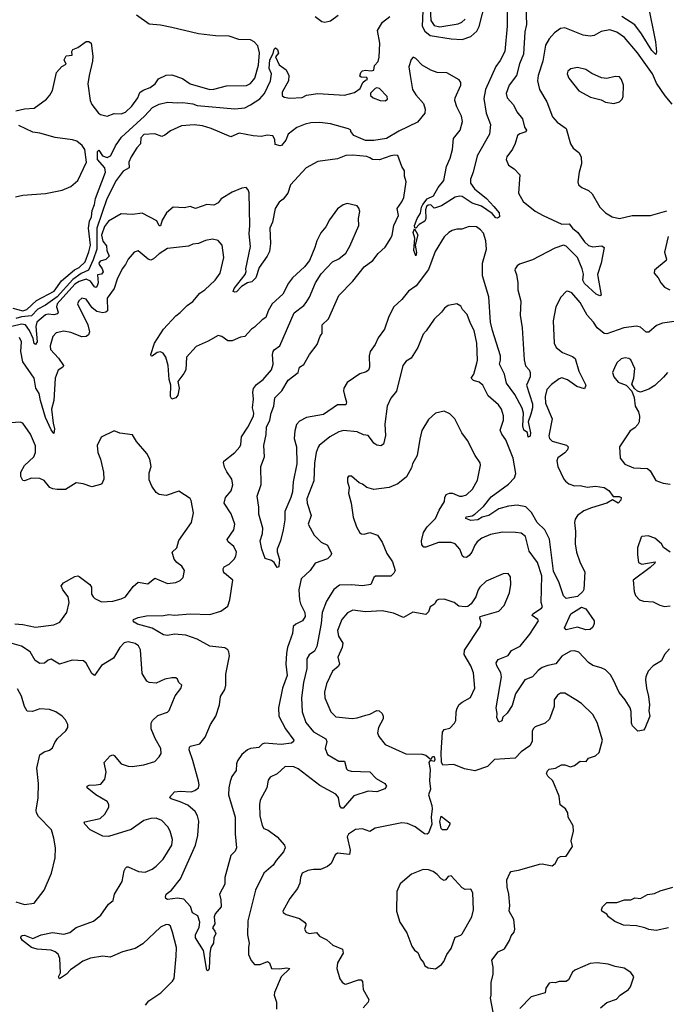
# Model space of a CAD drawing. Extents: x 2056909 to 2160450, y 827444 to 1016825.
# Tile 434 of 501: x 2097512 to 2102118, y 1000680 to 1007702. Entities that reach past the tile are written whole.
import ezdxf

# ---------------------------------------------------------------- set-up
doc = ezdxf.new("R2010")
doc.units = 0

msp = doc.modelspace()

# ---------------------------------------------------------------- linework, layer by layer
at = {"layer": '0CON10XD'}
for points in [[(2100981.8, 1007858.2), (2100984.8, 1007655), (2100967.1, 1007475), (2100935, 1007411.9), (2100902.9, 1007367.1), (2100830.5, 1007205), (2100819.4, 1007139.4), (2100834.8, 1007034.8), (2100865.5, 1006955), (2100858.2, 1006885), (2100769.8, 1006730.3), (2100743.1, 1006615), (2100724.3, 1006565), (2100722.5, 1006535), (2100751.9, 1006495), (2100837.5, 1006427.5), (2100890.5, 1006370.5), (2100927.5, 1006325), (2100930.8, 1006295), (2100915, 1006285.6), (2100905, 1006288.1), (2100878.8, 1006318.8), (2100801.1, 1006371.1), (2100735, 1006392.5), (2100665, 1006442), (2100644.2, 1006444.2), (2100615, 1006435.7), (2100516, 1006374), (2100475, 1006360), (2100465, 1006358.8), (2100440.9, 1006380.9), (2100421.5, 1006378.5), (2100411, 1006369), (2100401.8, 1006345), (2100406, 1006285), (2100398.8, 1006265), (2100358.6, 1006241.4), (2100335, 1006216), (2100326.7, 1006216.7), (2100324.7, 1006235), (2100343.6, 1006285), (2100367.4, 1006322.6), (2100374.2, 1006365), (2100384.6, 1006385), (2100414.7, 1006425.3), (2100458.8, 1006445), (2100493.3, 1006505), (2100534.2, 1006555), (2100552.9, 1006655), (2100578.6, 1006715), (2100594.3, 1006775.7), (2100602.5, 1006855), (2100649.4, 1006915), (2100666.2, 1006975), (2100659.7, 1007015), (2100625, 1007081.4), (2100612.5, 1007125), (2100615, 1007145.7), (2100654.8, 1007235), (2100654.2, 1007255), (2100643.1, 1007273.1), (2100555, 1007323.5), (2100485, 1007324.9), (2100441.5, 1007341.5), (2100378.1, 1007378.1), (2100335, 1007426), (2100315, 1007433.8), (2100300.9, 1007419.1), (2100284.6, 1007365.4), (2100293.8, 1007305), (2100310.8, 1007205), (2100334.4, 1007165), (2100387.8, 1007105), (2100400.2, 1007065), (2100398.4, 1007035), (2100345, 1006972), (2100212.8, 1006907.2), (2100125, 1006855.8), (2100035, 1006839.2), (2099975, 1006841.2), (2099892.5, 1006875), (2099870, 1006905), (2099870, 1006915), (2099855, 1006922.5), (2099725, 1006960), (2099649.4, 1006969.4), (2099586.6, 1006966.6), (2099545, 1006957.5), (2099485, 1006931.9), (2099423.3, 1006885), (2099408.3, 1006841.7), (2099376.7, 1006805), (2099367.7, 1006802.3), (2099331.7, 1006811.7), (2099328.3, 1006848.3), (2099314, 1006874), (2099275, 1006879.2), (2099235, 1006870), (2099175, 1006874), (2099075, 1006892.5), (2099015, 1006866.2), (2098876.4, 1006926.4), (2098815, 1006944.6), (2098755, 1006951.5), (2098664.3, 1006945.7), (2098585, 1006910), (2098545, 1006877.5), (2098525, 1006870), (2098475, 1006887.5), (2098395, 1006883.3), (2098375, 1006858.8), (2098372.3, 1006817.7), (2098345, 1006788.1), (2098305, 1006724), (2098288.1, 1006685), (2098290.8, 1006645), (2098249.3, 1006620.7), (2098199.4, 1006555), (2098131.2, 1006425), (2098060.9, 1006215), (2098061.1, 1006065), (2098035, 1005988.8), (2098000.9, 1005915), (2097948.4, 1005891.6), (2097890.7, 1005849.3), (2097778.4, 1005725), (2097695, 1005666.5), (2097641.7, 1005638.3), (2097595, 1005590.4), (2097525, 1005583.3), (2097485, 1005571.3)], [(2101115, 1007867.5), (2101123.2, 1007666.8), (2101110.9, 1007615), (2101100.9, 1007455), (2101072.7, 1007387.3), (2101050.9, 1007305), (2100997.8, 1007235), (2100977.8, 1007175), (2100985, 1007143.8), (2101029.2, 1007095), (2101054.5, 1007044.5), (2101093.1, 1006995), (2101108.5, 1006935), (2101122.2, 1006915), (2101116.7, 1006903.2), (2101075, 1006887.8), (2101059.2, 1006875), (2101041.1, 1006818.9), (2101022.6, 1006777.4), (2100982, 1006725), (2100977.5, 1006705), (2100994.3, 1006664.3), (2101035, 1006638.8), (2101073.8, 1006595), (2101066, 1006465), (2101097.5, 1006405), (2101185, 1006337.5), (2101241.2, 1006305), (2101375, 1006244.1), (2101426.5, 1006246.5), (2101450.6, 1006215), (2101488.9, 1006185), (2101535, 1006117.5), (2101565, 1006091.5), (2101595, 1006081.2), (2101658.3, 1006088.3), (2101676.8, 1006076.8), (2101654.5, 1005965), (2101628.8, 1005885), (2101653.8, 1005736.2), (2101645, 1005732.5), (2101618.1, 1005745), (2101535, 1005819.7), (2101524.2, 1005845), (2101527.6, 1005887.6), (2101519.6, 1005925), (2101484.7, 1006005), (2101405, 1006086.9), (2101385, 1006093.4), (2101325, 1006073.4), (2101165, 1005990), (2101072.1, 1005957.9), (2101055, 1005946.2), (2101042, 1005925), (2101038.8, 1005915), (2101050, 1005885), (2101060, 1005825), (2101060, 1005775), (2101081.5, 1005695), (2101076.2, 1005595), (2101091.9, 1005505), (2101105.4, 1005275.4), (2101114.6, 1005234.6), (2101142, 1005205), (2101148, 1005185), (2101147.5, 1005155), (2101122.9, 1005095), (2101165, 1004963.3), (2101165.7, 1004935), (2101152.2, 1004887.8), (2101133.1, 1004835), (2101151.4, 1004755), (2101147.8, 1004732.2), (2101135, 1004724), (2101128.7, 1004758.7), (2101102.7, 1004775), (2101095.9, 1004805.9), (2101101.6, 1004895), (2101091.7, 1004931.7), (2101038.8, 1005028.8), (2100979.1, 1005109.1), (2100965, 1005174.3), (2100928.9, 1005245), (2100937.5, 1005275), (2100937.2, 1005305), (2100879.3, 1005485), (2100865.8, 1005545), (2100854.3, 1005724.3), (2100809.5, 1005875), (2100809.7, 1005965), (2100836.2, 1006065), (2100832.1, 1006125), (2100815, 1006180), (2100795, 1006204.3), (2100765, 1006224.4), (2100715, 1006227.5), (2100662.7, 1006207.3), (2100625, 1006208.6), (2100592.4, 1006197.6), (2100568.8, 1006185), (2100535, 1006154.2), (2100471.5, 1006048.5), (2100425, 1005920), (2100337.1, 1005805), (2100281.5, 1005765), (2100235, 1005706.9), (2100178.1, 1005655), (2100142.1, 1005585), (2100110, 1005495), (2100065, 1005432.5), (2100044, 1005386), (2100009.1, 1005335), (2100001.2, 1005305), (2100003.3, 1005225), (2099996.6, 1005203.4), (2099979.1, 1005190.9), (2099935, 1005175.6), (2099845, 1005113.6), (2099820.7, 1005075), (2099818, 1005055), (2099825.6, 1005024.4), (2099840, 1004975), (2099835.5, 1004954.5), (2099775, 1004955.5), (2099675, 1004887.5), (2099555, 1004864), (2099505, 1004838.8), (2099484.5, 1004815), (2099471.3, 1004768.7), (2099467.4, 1004715), (2099483.3, 1004655), (2099486.1, 1004533.9), (2099460.6, 1004405), (2099455.4, 1004335), (2099444.4, 1004295), (2099400.6, 1004195), (2099399.4, 1004135), (2099388.9, 1004065), (2099368.6, 1003985), (2099345.8, 1003925), (2099345.8, 1003905.8), (2099361.5, 1003851.5), (2099357.4, 1003805), (2099355, 1003797.5), (2099345, 1003795.8), (2099325, 1003831.1), (2099305, 1003845.8), (2099260.5, 1003860.5), (2099237.5, 1003925), (2099224.5, 1003985), (2099241.4, 1004038.6), (2099244.6, 1004075), (2099215.5, 1004175), (2099215.7, 1004225), (2099203.5, 1004305), (2099231.7, 1004388.3), (2099230.6, 1004515), (2099256.1, 1004583.9), (2099250.9, 1004665), (2099267.1, 1004742.9), (2099270.7, 1004795), (2099294.7, 1004845), (2099302.7, 1004895), (2099323.2, 1004945), (2099330.4, 1005005), (2099378.5, 1005055), (2099425, 1005130.8), (2099494.6, 1005185.4), (2099505.8, 1005225), (2099535.9, 1005244.1), (2099576.2, 1005315), (2099630, 1005385), (2099651.4, 1005445), (2099665.6, 1005465), (2099666.5, 1005525), (2099711.2, 1005568.8), (2099785.4, 1005735), (2099885, 1005838.2), (2099965, 1005939.1), (2100028.1, 1005985), (2100065.5, 1006035), (2100115, 1006079.4), (2100156.7, 1006145), (2100166.4, 1006165), (2100178.1, 1006235), (2100210.8, 1006305), (2100201.2, 1006355), (2100235, 1006403.8), (2100248.1, 1006435), (2100266.2, 1006546.2), (2100253.1, 1006585), (2100253.8, 1006625), (2100234, 1006655), (2100205, 1006732.5), (2100185, 1006735.8), (2100155, 1006730.6), (2100075, 1006702.5), (2100025, 1006704.6), (2100005, 1006716), (2099985, 1006726.8), (2099885, 1006736.7), (2099835, 1006733.2), (2099775, 1006710.5), (2099635, 1006690), (2099553.6, 1006646.4), (2099440, 1006525), (2099421.9, 1006465), (2099388.1, 1006421.9), (2099360.5, 1006399.5), (2099330.6, 1006355), (2099312, 1006258), (2099293.8, 1006215), (2099298.5, 1006105), (2099290.8, 1006049.2), (2099274.5, 1006015), (2099216.9, 1005935), (2099195, 1005860), (2099165, 1005833.3), (2099135.7, 1005824.3), (2099091.5, 1005798.5), (2099055, 1005762.2), (2099045, 1005758.6), (2099033, 1005763), (2099038.9, 1005785), (2099117.5, 1005885), (2099124.2, 1005905), (2099121.5, 1005925), (2099155.4, 1006084.6), (2099147.1, 1006175), (2099151.3, 1006235), (2099146.7, 1006466.7), (2099139.7, 1006489.7), (2099125, 1006506), (2099095, 1006500.8), (2099025, 1006471.1), (2098946, 1006424), (2098924.4, 1006395), (2098895, 1006380.3), (2098845, 1006384.6), (2098765, 1006355.6), (2098725, 1006369.1), (2098685, 1006361.1), (2098605, 1006364.2), (2098557.1, 1006325), (2098527.4, 1006272.6), (2098515, 1006231.4), (2098505, 1006231.2), (2098487.7, 1006267.7), (2098385, 1006322.5), (2098315, 1006313.5), (2098235, 1006317.3), (2098145, 1006265.8)], [(2100383.3, 1007765), (2100379.1, 1007655), (2100399, 1007619), (2100435, 1007588), (2100585, 1007564.6), (2100665, 1007561.5), (2100725, 1007582.9), (2100769.5, 1007620.5), (2100785.9, 1007654.1), (2100846.3, 1007895)], [(2100431.2, 1007875), (2100440.4, 1007695), (2100465, 1007659.7), (2100505, 1007651.6), (2100635, 1007673.1), (2100661.1, 1007685), (2100684.4, 1007705.6)], [(2101985.8, 1007814.2), (2102040.8, 1007545), (2102048.3, 1007471.7), (2102045, 1007453.3), (2102015, 1007483.1), (2101942, 1007602), (2101893.4, 1007665), (2101800.8, 1007725)], [(2097485, 1007051.1), (2097545, 1007066.5), (2097615, 1007071.1), (2097703.3, 1007135), (2097727, 1007163), (2097745, 1007197.5), (2097773.8, 1007325), (2097811.7, 1007368.3), (2097842.5, 1007385), (2097827.5, 1007415), (2097842.5, 1007445), (2097885, 1007450), (2097882.5, 1007475), (2097890.7, 1007489.3), (2097925, 1007503.3), (2097985, 1007547.5), (2098005, 1007547.5), (2098020, 1007535), (2098031.7, 1007441.7), (2098030.6, 1007405), (2098005.6, 1007305), (2097997.8, 1007245), (2098012.9, 1007125), (2098025, 1007096.7), (2098073.3, 1007035), (2098086.1, 1007026.1), (2098135, 1007014.3), (2098185, 1007032), (2098235, 1007030.5), (2098265, 1007041.5), (2098311.1, 1007085), (2098353.1, 1007145), (2098367.7, 1007182.3), (2098390.7, 1007199.3), (2098442.1, 1007217.9), (2098477.5, 1007245), (2098499.7, 1007280.3), (2098554.3, 1007305.7), (2098595, 1007307.5), (2098671.7, 1007281.7), (2098725, 1007244.2), (2098865, 1007204.4), (2098895, 1007206.9), (2098985, 1007230.9), (2099128.1, 1007231.9), (2099155, 1007245.7), (2099187.5, 1007285), (2099213.4, 1007376.6), (2099220, 1007465), (2099208.5, 1007515), (2099182.9, 1007545), (2099155, 1007559.3), (2099071.7, 1007561.7), (2099005, 1007585.3), (2098905.7, 1007585.7), (2098785, 1007601.6), (2098595, 1007646.7), (2098515, 1007663.4), (2098435, 1007668.9), (2098344, 1007734)], [(2099333.8, 1007436.2), (2099359.3, 1007379.3), (2099410, 1007345), (2099428, 1007305), (2099427.1, 1007265), (2099380.5, 1007185), (2099382.2, 1007162.2), (2099395, 1007150), (2099435, 1007141.4), (2099525, 1007147.1), (2099555, 1007164.2), (2099635, 1007175.6), (2099825, 1007162.9), (2099896.8, 1007183.2), (2099937.7, 1007212.3), (2099957, 1007253), (2099975, 1007270), (2099990, 1007275), (2099985, 1007290), (2099945, 1007292.5), (2099935, 1007300), (2099942.5, 1007325), (2099953.9, 1007336.1), (2099975, 1007342.5), (2100015, 1007337.5), (2100035, 1007342.5), (2100040, 1007375), (2100065, 1007403.3), (2100073.5, 1007435), (2100078, 1007535), (2100060, 1007625), (2100096.2, 1007685), (2100147.5, 1007725)], [(2099615.6, 1007725.6), (2099665, 1007688.8), (2099685, 1007683.8), (2099725.7, 1007694.3), (2099780, 1007735)], [(2102159.7, 1007099.7), (2102109.2, 1007159.3), (2102048.1, 1007248.1), (2102019.2, 1007315), (2101913.5, 1007465), (2101821.1, 1007575), (2101765, 1007613.6), (2101715, 1007628.5), (2101655, 1007618.6), (2101605, 1007588.1), (2101575, 1007583.5), (2101525, 1007591.5), (2101395, 1007643.8), (2101365, 1007638), (2101322.2, 1007607.8), (2101283.9, 1007566.1), (2101258.8, 1007521.2), (2101238.1, 1007405), (2101205.4, 1007305), (2101200.4, 1007265), (2101214.7, 1007204.7), (2101267.3, 1007117.3), (2101308, 1007008), (2101340.6, 1006970.6), (2101405.8, 1006925), (2101435.8, 1006815.8), (2101455, 1006786.7), (2101496.2, 1006755), (2101512, 1006725), (2101514.2, 1006675), (2101497.5, 1006615), (2101488.8, 1006545), (2101493.9, 1006523.9), (2101517.5, 1006505), (2101565, 1006484.2), (2101590.7, 1006460.7), (2101645.4, 1006365.4), (2101685.8, 1006325), (2101733.8, 1006295), (2101785, 1006283.8), (2101875, 1006305.6), (2102005.6, 1006304.4), (2102122, 1006338)], [(2097462.1, 1005645), (2097535, 1005624.7), (2097563.3, 1005635), (2097631.1, 1005698.9), (2097756.7, 1005765), (2097810, 1005840), (2097901.3, 1005918.7), (2097935.6, 1005935), (2097976.9, 1005975), (2098005, 1006046.2), (2098017.1, 1006095), (2098000.6, 1006215), (2098010, 1006265), (2098022.2, 1006295), (2098027.9, 1006342.1), (2098045, 1006383.3), (2098052.7, 1006427.3), (2098121.9, 1006615), (2098117.5, 1006645), (2098066.8, 1006705), (2098065, 1006762.5), (2098075, 1006771.2), (2098101.1, 1006731.1), (2098135, 1006720), (2098158.6, 1006731.4), (2098180.7, 1006770.7), (2098195, 1006803.3), (2098235.8, 1006865), (2098400.5, 1007015), (2098456.7, 1007075), (2098505, 1007099.6), (2098565, 1007114.3), (2098635, 1007108.4), (2098675, 1007111.4), (2098745, 1007101.4), (2098775, 1007090.7), (2099045, 1007065.6), (2099115, 1007074), (2099155, 1007093.8), (2099221.5, 1007138.5), (2099255.4, 1007174.6), (2099299.6, 1007265), (2099306.5, 1007315), (2099287.9, 1007355), (2099292.8, 1007415), (2099318.3, 1007461.7), (2099325, 1007491.2), (2099335, 1007501.2), (2099348.3, 1007488.3), (2099356.2, 1007463.8), (2099333.8, 1007436.2)], [(2101745, 1007103.8), (2101785, 1007116.7), (2101804.1, 1007135.9), (2101812, 1007155), (2101814.3, 1007235), (2101799.2, 1007275), (2101785, 1007293.3), (2101755, 1007296), (2101695, 1007282), (2101657.3, 1007287.3), (2101587.3, 1007317.3), (2101545, 1007346), (2101485, 1007362), (2101438.3, 1007351.7), (2101416.7, 1007335), (2101412, 1007315), (2101424, 1007285), (2101495, 1007193.8), (2101578.3, 1007148.3), (2101655, 1007131.2), (2101685, 1007113.8), (2101745, 1007103.8)], [(2100115, 1007122.9), (2100132.5, 1007135), (2100129.2, 1007155), (2100075, 1007212), (2100055, 1007216.2), (2100045, 1007211.2), (2100011.7, 1007178.3), (2100010.3, 1007160.3), (2100028.8, 1007145), (2100078.8, 1007125), (2100115, 1007122.9)], [(2097482.1, 1006437.9), (2097535, 1006451.2), (2097695, 1006463.3), (2097814.5, 1006485.5), (2097875, 1006513.1), (2097925, 1006556.2), (2097987.3, 1006685), (2097976.7, 1006775), (2097955.5, 1006805), (2097918.1, 1006835), (2097886.7, 1006845), (2097765, 1006862.2), (2097655, 1006893.1), (2097605, 1006899.7), (2097505, 1006947.5)], [(2102091.7, 1005538.3), (2102048.3, 1005521.7), (2101995, 1005472.5), (2101975, 1005474.4), (2101935, 1005508.5), (2101907.2, 1005517.2), (2101815, 1005504.7), (2101695, 1005461.5), (2101675, 1005463.3), (2101625, 1005504.2), (2101600.8, 1005545), (2101555.5, 1005595.5), (2101504.4, 1005685), (2101445, 1005753.8), (2101416.4, 1005766.4), (2101405, 1005763.3), (2101367, 1005723), (2101332, 1005655), (2101312.5, 1005555), (2101318.6, 1005395), (2101334.3, 1005364.3), (2101377.8, 1005327.8), (2101450.7, 1005300.7), (2101468.6, 1005285), (2101494.6, 1005195), (2101544, 1005095), (2101535, 1005070), (2101480, 1005085), (2101415, 1005134.6), (2101375, 1005148.4), (2101355, 1005141.4), (2101299.5, 1005100.5), (2101266.8, 1005065), (2101254.2, 1005015.7), (2101257.6, 1004967.6), (2101305.5, 1004854.5), (2101282.5, 1004735), (2101285.8, 1004715), (2101306.3, 1004696.3), (2101407.8, 1004667.8), (2101420, 1004655), (2101413.8, 1004635), (2101396.6, 1004613.4), (2101345, 1004578), (2101337.8, 1004555), (2101345.8, 1004515), (2101387.5, 1004425), (2101400.6, 1004410.6), (2101425, 1004392.9), (2101465, 1004378.6), (2101505, 1004380), (2101555, 1004367.8), (2101615, 1004375.5), (2101675, 1004365.6), (2101709.2, 1004345), (2101740.4, 1004300.4), (2101782.7, 1004302.7), (2101797.1, 1004295), (2101794.4, 1004275), (2101775, 1004252.9), (2101735, 1004278.8), (2101695.2, 1004254.8), (2101585, 1004220), (2101530.5, 1004199.5), (2101484.6, 1004165.4), (2101468.9, 1004141.1), (2101463.6, 1004116.4), (2101471.7, 1004051.7), (2101468.6, 1003965), (2101479.2, 1003905), (2101505, 1003827.5), (2101537.5, 1003765), (2101531.2, 1003638.8), (2101524, 1003625), (2101485, 1003589.5), (2101405, 1003573.8), (2101385, 1003592), (2101354.2, 1003685), (2101315, 1003768.1), (2101287, 1003997), (2101252.9, 1004062.9), (2101197.2, 1004115), (2101158, 1004188), (2101118.1, 1004228.1), (2101055, 1004240.6), (2100995, 1004232.8), (2100925, 1004214.7), (2100855.1, 1004164.9), (2100806.9, 1004153.1), (2100775, 1004135.9), (2100725, 1004130.7), (2100689.2, 1004145), (2100692.3, 1004157.7), (2100735, 1004164.5), (2100753.3, 1004176.7), (2100815, 1004230.4), (2100870.3, 1004299.7), (2100995, 1004390), (2101036.2, 1004435), (2101046.9, 1004465), (2101026.6, 1004575), (2100975.3, 1004705.3), (2100945.9, 1004745.9), (2100933.6, 1004775), (2100958.9, 1004845), (2100958, 1004878), (2100944.4, 1004925), (2100922.9, 1004955), (2100848.6, 1005018.6), (2100810.8, 1005095), (2100785, 1005117.1), (2100745, 1005129.4), (2100727.1, 1005145), (2100747.5, 1005175), (2100768.2, 1005251.8), (2100773.3, 1005275), (2100769.6, 1005395), (2100750.6, 1005485), (2100723.1, 1005535), (2100698.7, 1005598.7), (2100666.2, 1005635), (2100655, 1005660), (2100625, 1005676.7), (2100565, 1005663.3), (2100537.5, 1005645), (2100516.7, 1005615), (2100465, 1005566.2), (2100408, 1005482), (2100385, 1005458.8), (2100347.8, 1005365), (2100301.7, 1005288.3), (2100265, 1005266.2), (2100242, 1005235), (2100196.6, 1005053.4), (2100156.8, 1005003.2), (2100130, 1004945), (2100113.4, 1004816.6), (2100117.2, 1004737.2), (2100104.4, 1004675), (2100085, 1004662.9), (2100055, 1004667.7), (2100035, 1004682.5), (2100011.9, 1004715), (2099995, 1004735.7), (2099961.9, 1004741.9), (2099915, 1004762.5), (2099817.4, 1004772.6), (2099785, 1004762.2), (2099721.9, 1004728.1), (2099644.7, 1004665.3), (2099637.2, 1004652.8), (2099624.7, 1004615.3), (2099611.9, 1004538.1), (2099606.7, 1004413.3), (2099557.5, 1004285), (2099558.5, 1004255), (2099587.8, 1004165), (2099567.1, 1004105), (2099610.6, 1004025), (2099660, 1003975), (2099704.4, 1003954.4), (2099734.2, 1003895), (2099729.4, 1003880.6), (2099705, 1003856.9), (2099617.5, 1003825), (2099580, 1003775), (2099518, 1003715), (2099499.4, 1003635), (2099504.4, 1003565), (2099513, 1003537), (2099542.3, 1003475), (2099544.3, 1003445), (2099525.5, 1003414.5), (2099478.3, 1003391.7), (2099460, 1003375), (2099456.2, 1003325), (2099419.1, 1003225), (2099412.1, 1003185), (2099407.3, 1003105), (2099416.9, 1003025), (2099383.9, 1002935), (2099355.6, 1002795.6), (2099356.9, 1002735), (2099405.4, 1002645), (2099464, 1002565), (2099463.3, 1002555), (2099446.9, 1002543.1), (2099375, 1002533.5), (2099255, 1002541.8), (2099238, 1002535), (2099215, 1002511.9), (2099156.3, 1002503.7), (2099135, 1002494.4), (2099095, 1002460.6), (2099063.6, 1002416.4), (2099056.2, 1002395), (2099053.6, 1002346.4), (2099022.9, 1002305), (2099011.7, 1002268.3), (2099000.9, 1002225), (2098999.2, 1002175), (2099047.3, 1002015), (2099047, 1001897), (2099056.2, 1001795), (2099047.3, 1001772.7), (2099015, 1001742.5), (2098974.1, 1001584.1), (2098974.2, 1001535.8), (2098934, 1001465), (2098944, 1001425), (2098946.7, 1001375), (2098903.9, 1001326.1), (2098897.5, 1001305), (2098902.5, 1001255), (2098884, 1001225), (2098902.9, 1001202.9), (2098908, 1001185), (2098895.7, 1001154.3), (2098892, 1001115), (2098874.4, 1001085.6), (2098865.6, 1001045), (2098862.5, 1000935), (2098855, 1000920), (2098844.5, 1000924.5), (2098820, 1001065), (2098764.2, 1001155), (2098764.2, 1001175), (2098789.3, 1001230.7), (2098794.3, 1001265.7), (2098780, 1001310), (2098742.1, 1001332.1), (2098728.6, 1001378.6), (2098680.5, 1001430.5), (2098635, 1001438), (2098565, 1001428), (2098552.5, 1001435), (2098550, 1001445), (2098554.2, 1001465), (2098593.8, 1001495), (2098656.2, 1001575), (2098763.1, 1001815), (2098781.8, 1001885), (2098787.3, 1001987.3), (2098778.5, 1002025), (2098761.8, 1002055), (2098709.2, 1002099.3), (2098654.7, 1002124.7), (2098590, 1002145), (2098578.8, 1002155), (2098615.6, 1002194.4), (2098655, 1002200.8), (2098732.5, 1002195), (2098760, 1002205), (2098786, 1002225), (2098790, 1002245), (2098785, 1002272.5), (2098745, 1002418.8), (2098718.5, 1002495), (2098720.8, 1002515), (2098728.3, 1002521.7), (2098795, 1002536.7), (2098833.1, 1002585), (2098871.9, 1002675), (2098908.5, 1002735), (2098935.7, 1002815.7), (2098941.9, 1002875), (2098972.7, 1002925), (2098980, 1002955), (2098979.1, 1003035), (2099005.4, 1003165), (2099001.9, 1003195), (2098995, 1003207.5), (2098972.3, 1003222.3), (2098865, 1003235.3), (2098775, 1003284), (2098695, 1003312), (2098615, 1003320), (2098565, 1003311.1), (2098535, 1003314.2), (2098455, 1003363.3), (2098352, 1003392), (2098326.2, 1003405), (2098318.8, 1003415), (2098322, 1003425), (2098355, 1003438.2), (2098415, 1003450.5), (2098535, 1003453.1), (2098575, 1003460.6), (2098615, 1003454.6), (2098725.3, 1003464.7), (2098865, 1003461.1), (2098945.4, 1003484.6), (2098995, 1003520), (2099008.1, 1003565), (2099028.9, 1003705), (2098971.4, 1003755), (2098963.1, 1003765), (2098960, 1003785), (2098969.1, 1003800.9), (2099005, 1003819.5), (2099040.6, 1003855), (2099052.2, 1003875), (2099055.6, 1003905), (2099037.1, 1003945), (2098997.8, 1003977.8), (2098990.6, 1003995), (2099038.1, 1004065), (2099043.3, 1004105), (2099017.6, 1004177.6), (2098967.5, 1004255), (2098977.1, 1004295), (2099017.3, 1004342.7), (2099029.5, 1004385), (2099022.5, 1004425), (2098987.9, 1004477.9), (2098971.7, 1004511.7), (2098962.9, 1004545), (2098965.6, 1004554.4), (2099044.4, 1004615), (2099080.8, 1004655), (2099087.5, 1004672.5), (2099091.8, 1004728.2), (2099136.2, 1004795), (2099178.2, 1004875), (2099180.4, 1004895), (2099170.8, 1004935), (2099178.2, 1004995), (2099172.7, 1005045), (2099177.3, 1005072.7), (2099199.7, 1005100.3), (2099247.1, 1005135), (2099304.6, 1005205.4), (2099316.9, 1005245), (2099313.5, 1005315), (2099318.1, 1005335), (2099325, 1005347.1), (2099364.4, 1005375), (2099467.9, 1005612.1), (2099535, 1005664), (2099552.5, 1005685), (2099576.3, 1005723.7), (2099620, 1005825), (2099660.4, 1005889.6), (2099740.8, 1005975), (2099785, 1005996.9), (2099835, 1006035.8), (2099863.6, 1006086.4), (2099926.9, 1006235), (2099926.5, 1006285), (2099934.3, 1006335), (2099927.9, 1006357.9), (2099915, 1006374), (2099845, 1006390), (2099815, 1006381.2), (2099775, 1006354), (2099718.8, 1006275), (2099692, 1006225), (2099657.3, 1006182.7), (2099628, 1006125), (2099615, 1006077.5), (2099576.2, 1005985), (2099539.7, 1005940.3), (2099455, 1005861.2), (2099427.3, 1005822.7), (2099385.5, 1005744.5), (2099311.4, 1005675), (2099282.2, 1005625), (2099265, 1005578), (2099238.9, 1005561.1), (2099185, 1005510), (2099161.9, 1005495), (2099115, 1005443.1), (2099085, 1005436.9), (2099025, 1005410.6), (2098995, 1005411.4), (2098952.1, 1005442.1), (2098925, 1005450), (2098855, 1005410), (2098767.9, 1005372.1), (2098699.6, 1005295), (2098694.4, 1005205), (2098681.7, 1005178.3), (2098638.8, 1005121.2), (2098648.5, 1005075), (2098638.5, 1005025), (2098625, 1005005.6), (2098595, 1004995.8), (2098585.5, 1005015), (2098589.5, 1005095), (2098576.8, 1005135), (2098568.5, 1005235), (2098551.9, 1005295), (2098533.6, 1005323.6), (2098515, 1005334.2), (2098490.7, 1005329.3), (2098455, 1005302), (2098447.5, 1005305), (2098446.2, 1005315), (2098471.1, 1005395), (2098535.6, 1005495), (2098625, 1005589.4), (2098655, 1005613.1), (2098705, 1005664.3), (2098745, 1005693.1), (2098795, 1005751.4), (2098829.4, 1005775), (2098905, 1005844.4), (2098940, 1005895), (2098966.9, 1006005), (2098953, 1006093), (2098926.6, 1006126.6), (2098885, 1006137.5), (2098835, 1006127.1), (2098785, 1006106), (2098745, 1006100), (2098714.2, 1006085.8), (2098565, 1006071.1), (2098505, 1006032.5), (2098465, 1005996.9), (2098445, 1005988.1), (2098426, 1005995), (2098355, 1006053.3), (2098327.5, 1006045), (2098285, 1005993.8), (2098265.6, 1005955), (2098241.1, 1005925), (2098205, 1005852), (2098185, 1005784), (2098135.6, 1005715), (2098136.1, 1005625), (2098124.7, 1005615.3), (2098105, 1005611.8), (2098061.7, 1005621.7), (2098028.2, 1005648.2), (2097985, 1005710), (2097955, 1005715.8), (2097933.2, 1005696.8), (2097923.8, 1005675), (2097997.8, 1005525), (2098010, 1005475), (2098002, 1005455), (2097985, 1005442.5), (2097955, 1005440.5), (2097875, 1005470), (2097825, 1005479.5), (2097771.1, 1005468.9), (2097746.6, 1005443.4), (2097728.1, 1005375), (2097730.3, 1005350.3), (2097787.7, 1005287.7), (2097823.6, 1005235), (2097820, 1005225), (2097785, 1005203.3), (2097764.8, 1005145), (2097755.2, 1004985), (2097738.6, 1004925), (2097749.1, 1004825), (2097760.4, 1004785), (2097755, 1004750), (2097735, 1004776), (2097695.3, 1004865.3), (2097658.7, 1004985), (2097649.6, 1005035), (2097627.5, 1005075), (2097614.4, 1005145), (2097533.1, 1005263.1), (2097520.7, 1005335), (2097524.7, 1005405), (2097509.3, 1005435)], [(2098145, 1006265.8), (2098115, 1006227.4), (2098095.1, 1006165), (2098105, 1006123.3), (2098130.2, 1006090.2), (2098132.1, 1006055), (2098148, 1006015), (2098125, 1005992), (2098085, 1005979.5), (2098076.2, 1005965), (2098076.9, 1005955), (2098100.2, 1005925), (2098106, 1005904), (2098095, 1005886.7), (2098067, 1005883), (2098069.7, 1005825), (2098062.2, 1005797.8), (2098055, 1005792.4), (2098045, 1005797.2), (2098015, 1005837.3), (2097985, 1005852.3), (2097935.3, 1005835), (2097904, 1005815), (2097779.6, 1005675), (2097773.7, 1005655), (2097784.7, 1005615), (2097780, 1005605), (2097755, 1005596.4), (2097715, 1005601.7), (2097695, 1005597.5), (2097634, 1005545), (2097626.8, 1005515), (2097636.3, 1005405), (2097625, 1005384.5), (2097615, 1005393.3), (2097607.2, 1005427.2), (2097581.6, 1005485), (2097553.9, 1005525), (2097525, 1005531.6), (2097455, 1005514.9)], [(2100335, 1006017.5), (2100320, 1006055), (2100327.5, 1006145), (2100314.6, 1006185), (2100325, 1006210), (2100347.1, 1006167.1), (2100330, 1006095), (2100339.1, 1006040.9), (2100335, 1006017.5)], [(2102130.6, 1006155), (2102106.1, 1006043.9), (2102120, 1005995), (2102117.5, 1005985), (2102033.3, 1005915), (2102032.5, 1005895), (2102060.5, 1005860.5), (2102079.2, 1005825), (2102105, 1005794.4), (2102143.3, 1005775)], [(2102275, 1005564.6), (2102091.7, 1005538.3)], [(2102126.9, 1005185), (2102098, 1005152), (2102036.4, 1005093.6), (2101995, 1005066), (2101935, 1005046.2), (2101913.8, 1005053.8), (2101891.7, 1005071.7), (2101873.6, 1005103.6), (2101888, 1005145), (2101894.3, 1005215), (2101865, 1005276.2), (2101852.5, 1005285), (2101825, 1005290), (2101796.6, 1005283.4), (2101766, 1005255), (2101749.3, 1005219.3), (2101735.8, 1005185), (2101744.3, 1005155), (2101775, 1005116.2), (2101832.5, 1005095), (2101872.5, 1005052.5), (2101888.3, 1005008.3), (2101895.7, 1004945), (2101920.8, 1004905), (2101927.1, 1004875), (2101925.8, 1004835), (2101916, 1004815), (2101895, 1004792), (2101860.7, 1004769.3), (2101784.2, 1004655), (2101790, 1004575), (2101822.3, 1004532.3), (2101885, 1004506), (2101985, 1004500.6), (2102004.5, 1004484.5), (2102045, 1004416), (2102095, 1004396), (2102145, 1004388.8)], [(2102141.2, 1003215), (2102105.6, 1003174.4), (2102085, 1003130), (2102025, 1003093.3), (2101989.2, 1003055), (2101972, 1003015), (2101970, 1002995), (2101976.9, 1002935), (2101992.5, 1002875), (2101998.8, 1002815), (2101993.9, 1002773.9), (2102000, 1002735), (2101965, 1002646.2), (2101955, 1002634.3), (2101915, 1002627.1), (2101876.7, 1002665), (2101870, 1002685), (2101867.5, 1002767.5), (2101860.5, 1002795), (2101825, 1002852.2), (2101783, 1002903), (2101741.4, 1002991.4), (2101720.5, 1003030.5), (2101685.3, 1003065.3), (2101655, 1003080), (2101595, 1003095.8), (2101565, 1003118.6), (2101495, 1003190.6), (2101465, 1003201.9), (2101435, 1003199.5), (2101375, 1003163.5), (2101332.3, 1003107.8), (2101275, 1003097.2), (2101235, 1003081.9), (2101205, 1003060), (2101165.2, 1003014.8), (2101111.1, 1002995), (2101042.9, 1002895), (2101019.7, 1002810.3), (2100985, 1002755.8), (2100952.7, 1002727.3), (2100947.3, 1002702.7), (2100925, 1002693.3), (2100910, 1002725), (2100914, 1002755), (2100905.6, 1002795.6), (2100944.6, 1003015), (2100938.8, 1003045), (2100910, 1003095), (2100905.8, 1003115), (2100921.4, 1003138.6), (2100991.8, 1003168.2), (2101015, 1003204.2), (2101078.1, 1003235), (2101145, 1003319.2), (2101206.9, 1003415), (2101203.8, 1003425), (2101163.6, 1003453.6), (2101167.1, 1003465), (2101229.2, 1003505), (2101235.5, 1003515), (2101226.9, 1003545), (2101231.4, 1003735), (2101201.4, 1003831.4), (2101142.2, 1003912.2), (2101115, 1004016.2), (2101085, 1004041.2), (2101045, 1004046), (2100952.4, 1004047.6), (2100865, 1004029.4), (2100804, 1004005), (2100772, 1003978), (2100754.6, 1003955.4), (2100732.9, 1003905), (2100715, 1003880), (2100693.9, 1003866.1), (2100675, 1003868), (2100665.7, 1003875.7), (2100647.5, 1003925), (2100615, 1003964.5), (2100585, 1003974.5), (2100526.9, 1003973.1), (2100495, 1003972.9), (2100405, 1003939.2), (2100390.9, 1003940.9), (2100377.1, 1003957.1), (2100373.5, 1003985), (2100389.6, 1004045), (2100414.6, 1004085), (2100474.7, 1004145.3), (2100500, 1004205), (2100537.3, 1004265), (2100540, 1004295), (2100550, 1004315), (2100573.9, 1004326.1), (2100595, 1004326.5), (2100645, 1004304.4), (2100665, 1004304.4), (2100695.9, 1004314.1), (2100736.7, 1004355), (2100772.4, 1004417.6), (2100794.3, 1004525), (2100792.7, 1004542.7), (2100756, 1004595), (2100702.1, 1004702.1), (2100660.8, 1004755), (2100611.2, 1004855), (2100575, 1004890), (2100535, 1004911.2), (2100475, 1004896.7), (2100425, 1004851.2), (2100376.9, 1004773.1), (2100361.4, 1004711.4)], [(2097475.7, 1003394.3), (2097535, 1003389.5), (2097625, 1003369.2), (2097755, 1003386.1), (2097796.7, 1003405), (2097846.7, 1003475), (2097863.5, 1003545), (2097856.7, 1003586.7), (2097818.1, 1003635), (2097807.5, 1003665), (2097823.8, 1003685), (2097905, 1003731.2), (2097925, 1003736.2), (2097935, 1003731.2), (2098012, 1003675), (2098022.5, 1003655), (2098024, 1003605), (2098034, 1003585), (2098046.7, 1003575), (2098095, 1003550.8), (2098175, 1003556), (2098235, 1003570.8), (2098265, 1003585.8), (2098320.5, 1003659.5), (2098355, 1003689.5), (2098425, 1003679.4), (2098475, 1003719.2), (2098565, 1003680.8), (2098625, 1003687.5), (2098655, 1003702), (2098676.2, 1003725), (2098686, 1003775), (2098666.7, 1003805), (2098631.5, 1003831.5), (2098612, 1003855), (2098597.5, 1003905), (2098630, 1003935), (2098645, 1003988), (2098735.7, 1004115), (2098749.5, 1004185), (2098732.3, 1004272.3), (2098725, 1004286.2), (2098645, 1004338.8), (2098555, 1004308.8), (2098505, 1004316.2), (2098485, 1004330), (2098453.8, 1004375), (2098435, 1004420), (2098435, 1004470), (2098448.9, 1004515), (2098438.6, 1004568.6), (2098417.2, 1004607.2), (2098344.4, 1004694.4), (2098315, 1004742.5), (2098225, 1004753.8), (2098185, 1004768.8), (2098092.5, 1004725), (2098063.8, 1004665), (2098068, 1004615), (2098087, 1004567), (2098108.6, 1004475), (2098110, 1004425), (2098097, 1004393), (2098086.7, 1004386.7), (2098025, 1004370.8), (2097962.7, 1004392.7), (2097915, 1004398.6), (2097838.3, 1004351.7), (2097779.1, 1004350.9), (2097746.5, 1004356.5), (2097726.9, 1004366.9), (2097685.5, 1004415.5), (2097655, 1004430.5), (2097595, 1004433.3), (2097545, 1004414), (2097535, 1004416.7), (2097518.6, 1004445), (2097518.6, 1004475), (2097545, 1004522.5), (2097613.1, 1004585), (2097624.5, 1004615.5), (2097625, 1004662.5), (2097588.1, 1004745), (2097535, 1004824), (2097515, 1004832.5), (2097415, 1004824.2)], [(2100361.4, 1004711.4), (2100343.3, 1004595), (2100310.9, 1004535), (2100301.9, 1004505), (2100267.8, 1004442.2), (2100205, 1004392.5), (2100145, 1004366.2), (2100035, 1004351.4), (2099985, 1004365.7), (2099955, 1004388.8), (2099929.3, 1004399.3), (2099875, 1004446.7), (2099855, 1004447.5), (2099846.7, 1004435), (2099846.2, 1004405), (2099858, 1004365), (2099854, 1004325), (2099872.9, 1004255), (2099887.5, 1004155), (2099910.8, 1004085), (2099935, 1004043.3), (2099946.1, 1004036.1), (2099965, 1004033.8), (2100005, 1004043.8), (2100061.2, 1004025), (2100094.2, 1003975), (2100127.1, 1003895), (2100168.6, 1003835), (2100185.8, 1003775), (2100178, 1003755), (2100155, 1003732.5), (2100047.2, 1003732.8), (2100034, 1003725), (2100012.5, 1003675), (2099954.7, 1003664.7), (2099875, 1003671.8), (2099791.2, 1003668.8), (2099750.6, 1003639.4), (2099696.7, 1003555), (2099667.3, 1003475), (2099660, 1003395), (2099627.9, 1003232.1), (2099612, 1003198), (2099575, 1003171.9), (2099557.9, 1003145), (2099556.7, 1003075), (2099532.4, 1002975), (2099519.2, 1002865), (2099524.5, 1002765), (2099549.5, 1002689.5), (2099605, 1002623.3), (2099692.3, 1002572.3), (2099700, 1002555), (2099688.1, 1002505), (2099705, 1002462), (2099785, 1002414.2), (2099825, 1002413.3), (2099840.2, 1002360.2), (2099850.4, 1002350.4), (2099873.1, 1002343.1), (2100005, 1002339.2), (2100051.1, 1002291.1), (2100114, 1002255), (2100123.8, 1002235), (2100113.6, 1002216.4), (2100055, 1002196), (2099995, 1002200.8), (2099892.6, 1002167.4), (2099815, 1002078), (2099805, 1002080), (2099793.1, 1002095), (2099783.8, 1002155), (2099765, 1002179.1), (2099651, 1002241), (2099495, 1002358.9), (2099465, 1002374.4), (2099402.5, 1002375), (2099346.7, 1002323.3), (2099295, 1002300), (2099281.1, 1002278.9), (2099273.1, 1002225), (2099225.7, 1002135), (2099219.4, 1002105), (2099222.5, 1002025), (2099240, 1001955), (2099251.2, 1001935), (2099281.1, 1001921.1), (2099345, 1001874.4), (2099397.5, 1001815), (2099402.5, 1001795), (2099391.7, 1001768.3), (2099337.8, 1001705), (2099317.8, 1001672.2), (2099252, 1001615), (2099191.5, 1001495), (2099138.1, 1001275), (2099135.5, 1001174.5), (2099146.7, 1001115), (2099140.6, 1001085), (2099141.5, 1001035), (2099161.7, 1000991.7), (2099184.2, 1000964.2), (2099225, 1000964.4), (2099276.5, 1000986.5), (2099291.4, 1000975), (2099306.7, 1000936.7), (2099363.2, 1000933.2), (2099415, 1000939.4), (2099436.7, 1000935), (2099374.7, 1000875.3), (2099326, 1000765), (2099324.2, 1000745), (2099342, 1000695), (2099342, 1000645)], [(2102145, 1003903.8), (2102098.3, 1003938.3), (2102083.3, 1003965), (2102036.7, 1004005), (2101988.8, 1004021.2), (2101945, 1004016.7), (2101939.3, 1004010.7), (2101914.3, 1003935), (2101912.5, 1003885), (2101920.3, 1003830.3), (2101945, 1003820), (2102040, 1003835), (2102037.5, 1003825), (2102002.5, 1003795), (2101881.5, 1003705), (2101890, 1003625), (2101900, 1003595), (2101927.5, 1003565), (2101955, 1003556.2), (2102025, 1003551.2), (2102073.3, 1003526.7), (2102105, 1003516.7), (2102145, 1003521.2)], [(2100884.4, 1000624.4), (2100866.2, 1000725), (2100871.2, 1000745), (2100870, 1000835), (2100886, 1000895), (2100885.8, 1000945.8), (2100876, 1000995), (2100920, 1001055), (2100966.7, 1001075), (2101000.8, 1001135), (2101012.2, 1001167.8), (2101035.6, 1001195), (2101040, 1001215), (2101033.1, 1001285), (2101000, 1001345), (2101004, 1001385), (2100995.8, 1001465), (2100984, 1001515), (2100981.7, 1001568.3), (2101002.5, 1001615), (2101013.8, 1001626.2), (2101075, 1001638), (2101215, 1001680), (2101235, 1001682.5), (2101305, 1001667.5), (2101326.7, 1001685), (2101347.5, 1001725), (2101365, 1001733.3), (2101405, 1001737.5), (2101450, 1001805), (2101441.2, 1001845), (2101458, 1001915), (2101454.1, 1001954.1), (2101420, 1002015), (2101416.7, 1002045), (2101401.2, 1002075), (2101362.3, 1002102.3), (2101354, 1002165), (2101310, 1002275), (2101275, 1002306.7), (2101263.8, 1002325), (2101271.2, 1002345), (2101285, 1002357.5), (2101330, 1002365), (2101372.9, 1002387.1), (2101395, 1002387.1), (2101435, 1002374), (2101465, 1002384), (2101505, 1002413.3), (2101547.5, 1002412.5), (2101563.9, 1002436.1), (2101615, 1002453.3), (2101640, 1002475), (2101664.1, 1002564.1), (2101625, 1002690), (2101595, 1002746.7), (2101515, 1002826), (2101475, 1002851.2), (2101395, 1002900), (2101365, 1002898.8), (2101342.5, 1002885), (2101319.5, 1002850.5), (2101320, 1002805), (2101286.3, 1002713.7), (2101255, 1002684.2), (2101185, 1002658), (2101170, 1002645), (2101163.3, 1002625), (2101163.1, 1002555), (2101145, 1002524.2), (2101085, 1002480), (2101041.2, 1002435), (2100895, 1002425.7), (2100844.2, 1002375), (2100755, 1002344.3), (2100679.5, 1002359.5), (2100605, 1002390), (2100526.7, 1002386.7), (2100516, 1002406), (2100513.2, 1002473.2), (2100525, 1002620), (2100535, 1002638.8), (2100575, 1002650), (2100610, 1002685), (2100619.2, 1002705), (2100621.4, 1002765), (2100629.1, 1002790.9), (2100642.6, 1002817.4), (2100665, 1002834.3), (2100722.4, 1002867.6), (2100753.3, 1002935), (2100745.6, 1003045), (2100725.7, 1003095), (2100679.2, 1003175), (2100680, 1003205), (2100792, 1003375), (2100798.8, 1003405), (2100788.8, 1003435), (2100791.2, 1003445), (2100926, 1003485), (2100962.9, 1003525), (2101000.6, 1003615), (2101011.9, 1003675), (2101008.6, 1003728.6), (2100991.7, 1003751.7), (2100955, 1003750.8), (2100835, 1003697.1), (2100790, 1003655), (2100777.1, 1003635), (2100761.4, 1003585), (2100729.2, 1003535), (2100705, 1003517.5), (2100685, 1003514.3), (2100640.3, 1003520.3), (2100606.7, 1003545), (2100535, 1003569.2), (2100495, 1003568), (2100480.6, 1003559.4), (2100475, 1003547.5), (2100467.3, 1003532.7), (2100435.9, 1003514.1), (2100425, 1003480), (2100405, 1003460.8), (2100313.1, 1003476.9), (2100245, 1003438), (2100175, 1003470.6), (2100095, 1003487.1), (2099975, 1003478.2), (2099885, 1003490.4), (2099846.9, 1003473.1), (2099806, 1003424), (2099776, 1003345), (2099783.9, 1003305), (2099814.4, 1003255), (2099810, 1003225), (2099778.9, 1003155), (2099789.5, 1003105), (2099780.4, 1003089.6), (2099740, 1003055), (2099697.7, 1002965), (2099683.8, 1002905), (2099684.6, 1002865), (2099729.1, 1002765), (2099765, 1002730), (2099880.9, 1002719.1), (2099915, 1002723.3), (2099977.2, 1002742.8)], [(2101545, 1003350), (2101485, 1003370.8), (2101405, 1003351.2), (2101394, 1003365), (2101437.5, 1003465), (2101515, 1003512.5), (2101545, 1003500), (2101604, 1003415), (2101604.2, 1003395), (2101595, 1003370), (2101575, 1003353.3), (2101545, 1003350)], [(2098407.5, 1000675), (2098431.9, 1000705), (2098517.1, 1000762.9), (2098600, 1000845), (2098611.4, 1000865), (2098627.4, 1001022.6), (2098627.7, 1001085), (2098600.9, 1001195), (2098586.3, 1001236.3), (2098575, 1001248), (2098555, 1001249.2), (2098515, 1001229.4), (2098387.7, 1001112.3), (2098335, 1001077.5), (2098245, 1001054.4), (2098155, 1001015.5), (2098105, 1001024.5), (2098015, 1001009.1), (2097962.3, 1000987.7), (2097935, 1000968.1), (2097873.3, 1000926.7), (2097845, 1000894.2), (2097795, 1000862), (2097788.6, 1000875), (2097801.1, 1000905), (2097797.2, 1001007.2), (2097786.7, 1001036.7), (2097764.7, 1001054.7), (2097735, 1001066.8), (2097635, 1001072.7), (2097595, 1001085.4), (2097531.1, 1001135), (2097520, 1001155), (2097521.4, 1001165), (2097528.3, 1001171.7), (2097545, 1001172.2), (2097605, 1001149.4), (2097665, 1001175.5), (2097745, 1001191.5), (2097825, 1001180), (2097868.1, 1001191.9), (2097915, 1001227.3), (2098037.1, 1001272.9), (2098090.6, 1001315), (2098143.8, 1001395), (2098178.5, 1001421.5), (2098187.1, 1001465), (2098242, 1001555), (2098255, 1001632.5), (2098265, 1001651.2), (2098275, 1001661.2), (2098285, 1001661.2), (2098357.7, 1001627.7), (2098405, 1001621.9), (2098455, 1001643.1), (2098485, 1001664.4), (2098533.3, 1001715), (2098595.7, 1001815), (2098599.4, 1001855), (2098584.4, 1001914.4), (2098566.4, 1001946.4), (2098525, 1001992), (2098485, 1002008.6), (2098445, 1002005.6), (2098395, 1001991.9), (2098305, 1001927.1), (2098145, 1001876.9), (2098105, 1001878.6), (2098014, 1001924), (2097976.2, 1001965), (2097971.2, 1001975), (2097975, 1001982.5), (2098085, 1002004.3), (2098117.5, 1002035), (2098145.7, 1002085), (2098145.7, 1002105), (2098135, 1002125.8), (2098055, 1002172.9), (2097992, 1002225), (2097991.2, 1002235), (2098006.7, 1002243.3), (2098057.5, 1002245), (2098089.5, 1002250.5), (2098119.2, 1002285), (2098128.1, 1002335), (2098112.9, 1002405), (2098157, 1002453), (2098175, 1002458.8), (2098185, 1002454.2), (2098235, 1002394.2), (2098285, 1002377.8), (2098313.2, 1002376.8), (2098395, 1002386.9), (2098475, 1002412), (2098506.2, 1002445), (2098520.5, 1002469.5), (2098517.1, 1002505), (2098476.4, 1002576.4), (2098448.2, 1002645), (2098447.8, 1002685), (2098457.5, 1002705), (2098495, 1002740.8), (2098565, 1002764), (2098575.6, 1002774.4), (2098620.3, 1002879.7), (2098658.8, 1002931.2), (2098667.5, 1002955), (2098644.2, 1002974.2), (2098635, 1003000), (2098625, 1003007.5), (2098595, 1003008.8), (2098545, 1002999.2), (2098485, 1002970), (2098435, 1002974), (2098417.5, 1002985), (2098385, 1003040), (2098372.3, 1003207.7), (2098357.4, 1003237.4), (2098335, 1003254.2), (2098285, 1003265.4), (2098255, 1003256.9), (2098225.6, 1003225), (2098180.9, 1003149.1), (2098093.6, 1003096.4), (2098045, 1003025.8), (2098025, 1003040), (2097985, 1003114), (2097965, 1003130), (2097885, 1003134.2), (2097795, 1003105.7), (2097735, 1003140.8), (2097715, 1003134), (2097687.6, 1003112.4), (2097655, 1003110.6), (2097621.7, 1003131.7), (2097587.1, 1003195), (2097525, 1003234.5), (2097425, 1003262.7)], [(2097485, 1001410), (2097545, 1001392.5), (2097615, 1001402), (2097686, 1001495), (2097738.2, 1001615), (2097764.3, 1001725), (2097765.7, 1001795), (2097754.4, 1001865.6), (2097738.1, 1001925), (2097645, 1002019.5), (2097631.9, 1002045), (2097629.2, 1002065), (2097642.6, 1002152.6), (2097644.4, 1002255), (2097634.4, 1002365), (2097655, 1002460), (2097685, 1002481.2), (2097725, 1002493.3), (2097745, 1002510), (2097761.7, 1002548.3), (2097781.2, 1002575), (2097840.5, 1002629.5), (2097853.8, 1002655), (2097854, 1002675), (2097838.2, 1002708.2), (2097814.2, 1002735), (2097770, 1002765), (2097725, 1002782), (2097655, 1002788), (2097601.7, 1002768.3), (2097565, 1002771.4), (2097545.5, 1002805), (2097525, 1002878), (2097495, 1002928.8)], [(2099977.2, 1002742.8), (2100005, 1002750), (2100055.7, 1002775.7), (2100072.1, 1002772.1), (2100093.2, 1002753.2), (2100101.4, 1002735), (2100100.6, 1002715), (2100067.7, 1002655), (2100060.9, 1002615), (2100069.3, 1002589.3), (2100115, 1002534), (2100263.6, 1002466.4), (2100380, 1002465), (2100406.1, 1002456.1), (2100435, 1002430), (2100445, 1002430), (2100453.6, 1002446.4), (2100465, 1002447.5), (2100468.8, 1002425), (2100465, 1002412.5), (2100435, 1002420), (2100427.5, 1002405), (2100436.7, 1002355), (2100432, 1002275), (2100439.2, 1002215), (2100424.3, 1002174.3), (2100448.6, 1002098.6), (2100450.4, 1002075), (2100444.2, 1002015), (2100447.8, 1001965), (2100425, 1001901.1), (2100415, 1001894.4), (2100395, 1001895.7), (2100330, 1001945), (2100275, 1001968.5), (2100235, 1001974.3), (2100045, 1001937.1), (2100005, 1001912.2), (2099955, 1001931.1), (2099903.8, 1001926.2), (2099855, 1001893.1), (2099843.6, 1001875), (2099865, 1001780), (2099861.2, 1001748.8), (2099775, 1001757.5), (2099760, 1001745), (2099730.8, 1001685), (2099705, 1001661.9), (2099655, 1001641.1), (2099605, 1001641.4), (2099565, 1001634.3), (2099525, 1001615.7), (2099513.1, 1001585), (2099507, 1001543), (2099490.8, 1001505), (2099436, 1001435), (2099386.7, 1001345), (2099387.5, 1001335), (2099410.6, 1001320.6), (2099505, 1001291.9), (2099541.2, 1001265), (2099550, 1001255), (2099550, 1001245), (2099540.8, 1001215), (2099553.3, 1001195), (2099575, 1001186.2), (2099625, 1001192.5), (2099647.5, 1001165), (2099700.7, 1001140.7), (2099741.8, 1001101.8), (2099812.4, 1001072.4), (2099817.1, 1001045), (2099776, 1000975), (2099770, 1000935), (2099791.7, 1000861.7), (2099808.3, 1000838.3), (2099826.7, 1000826.7), (2099835, 1000823.3), (2099925, 1000855.7), (2099944.2, 1000854.2), (2099953.1, 1000843.1), (2099959.4, 1000785), (2099999.5, 1000715), (2099993.3, 1000695), (2099958.6, 1000655)], [(2100555, 1001923.8), (2100525, 1001924.2), (2100515, 1001934), (2100505.5, 1001985), (2100515, 1002021.2), (2100576, 1001975), (2100577.3, 1001962.7), (2100555, 1001923.8)], [(2100475, 1000934), (2100516.7, 1000965), (2100533.3, 1000985), (2100553.8, 1001035), (2100585, 1001077.5), (2100615, 1001160), (2100655, 1001172.9), (2100665, 1001182), (2100732.9, 1001305), (2100744.3, 1001355), (2100740.8, 1001475), (2100725, 1001501.2), (2100685, 1001500), (2100665, 1001510), (2100585, 1001597.5), (2100565, 1001592.5), (2100545, 1001566.7), (2100535, 1001563.3), (2100515, 1001573.8), (2100486.6, 1001606.6), (2100457.2, 1001627.2), (2100425, 1001638.1), (2100385, 1001640.8), (2100302.7, 1001607.3), (2100221.7, 1001538.3), (2100199.2, 1001485), (2100196.7, 1001345), (2100220, 1001265), (2100270.7, 1001190.7), (2100305.8, 1001095), (2100325, 1001066.2), (2100348.8, 1001048.8), (2100366.2, 1001005), (2100388.3, 1000978.3), (2100397.5, 1000955), (2100420.7, 1000940.7), (2100475, 1000934)], [(2102135, 1001225.4), (2102047.3, 1001207.3), (2101995, 1001213.3), (2101965, 1001226.7), (2101905, 1001240.6), (2101812.5, 1001245), (2101751.7, 1001271.7), (2101706.7, 1001305), (2101695, 1001322.5), (2101660, 1001345), (2101657.5, 1001355), (2101663.9, 1001376.1), (2101695, 1001406.7), (2101765, 1001406), (2101820, 1001425), (2101865, 1001426.2), (2101895, 1001438.8), (2101935, 1001433.8), (2101985, 1001462.9), (2102035, 1001471.4), (2102075, 1001490), (2102165, 1001516)], [(2101650, 1000655), (2101695, 1000693.3), (2101762.5, 1000717.5), (2101790, 1000745), (2101850, 1000785), (2101863.8, 1000805), (2101886.2, 1000875), (2101865.9, 1000905.9), (2101817.7, 1000937.7), (2101755, 1000948.8), (2101705, 1000965.8), (2101625, 1000975.8), (2101575, 1000972), (2101465.9, 1000924.1), (2101451.2, 1000908.8), (2101422.5, 1000855), (2101405, 1000842.5), (2101355, 1000843.3), (2101326.4, 1000833.6), (2101305, 1000836.7), (2101285, 1000830), (2101260, 1000795), (2101255, 1000762.5), (2101155, 1000732.5), (2101075, 1000650)]]:
    msp.add_lwpolyline(points, dxfattribs=at)

doc.saveas('drawing.dxf')
